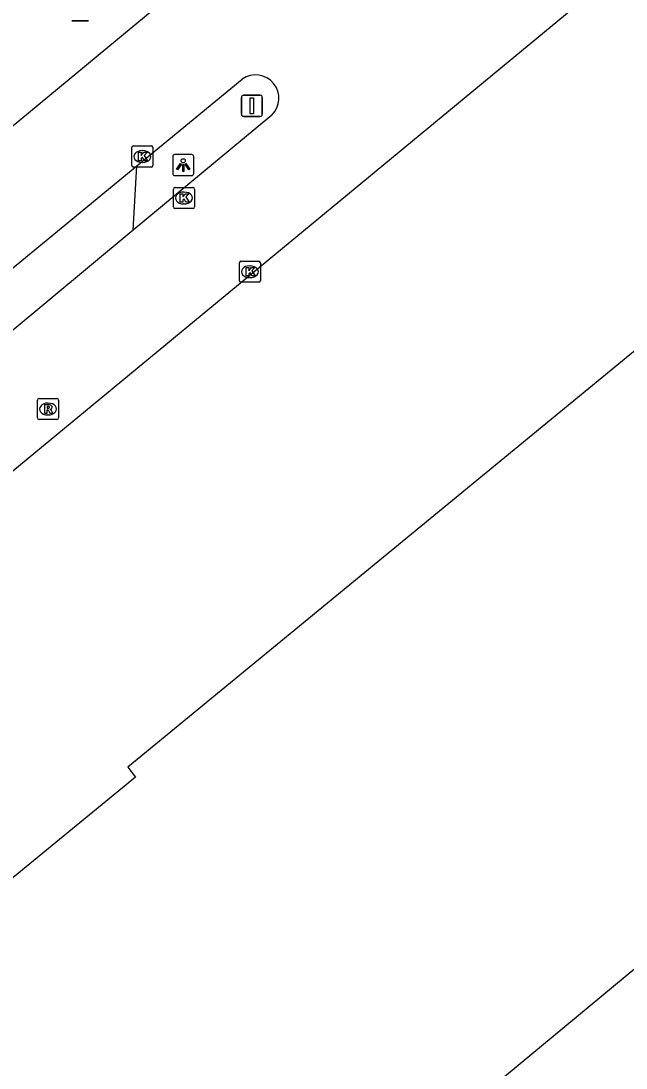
# Model space of a CAD drawing. Extents: x 156141 to 158132, y 385651 to 388399.
# Drawn here: x 157276.37 to 157305.09, y 386786.6 to 386836.3 of the extents above; entities that cross this region are included whole.
import ezdxf

# ---------------------------------------------------------------- set-up
doc = ezdxf.new("R2010")
doc.units = 0
for name, color, linetype in [('IMGEO_Informatiebord', 7, 'Continuous'), ('IMGEO_Kolk', 7, 'Continuous'), ('IMGEO_Lichtpunt', 7, 'Continuous'), ('IMGEO_Rijbaan_lokaal_open', 7, 'Continuous'), ('IMGEO_Rioolput', 7, 'Continuous'), ('IMGEO_Verkeersbordpaal', 7, 'Continuous'), ('IMGEO_Verkeerseiland_open', 7, 'Continuous')]:
    doc.layers.add(name, color=color, linetype=linetype)

msp = doc.modelspace()

# ---------------------------------------------------------------- linework, layer by layer
at = {"layer": 'IMGEO_Informatiebord'}
for p, q in [((157279.569, 386836.301), (157278.779, 386836.301)), ((157278.779, 386836.301), (157279.569, 386836.301))]:
    msp.add_line(p, q, dxfattribs=at)
at = {"layer": 'IMGEO_Kolk'}
for p, q in [((157281.629, 386829.442), (157281.629, 386830.294)), ((157281.704, 386830.368), (157282.556, 386830.368)), ((157282.117, 386830.148), (157282.142, 386830.148)), ((157282.63, 386830.294), (157282.63, 386829.442)), ((157282.14, 386829.588), (157282.115, 386829.588)), ((157282.556, 386829.368), (157281.704, 386829.368)), ((157283.604, 386827.471), (157283.604, 386828.323)), ((157283.679, 386828.397), (157284.531, 386828.397)), ((157284.092, 386828.177), (157284.117, 386828.177)), ((157284.605, 386828.323), (157284.605, 386827.471)), ((157284.115, 386827.617), (157284.09, 386827.617)), ((157284.531, 386827.397), (157283.679, 386827.397)), ((157286.733, 386823.971), (157286.733, 386824.823)), ((157286.808, 386824.897), (157287.66, 386824.897)), ((157287.221, 386824.677), (157287.246, 386824.677)), ((157287.734, 386824.823), (157287.734, 386823.971)), ((157287.244, 386824.117), (157287.219, 386824.117)), ((157287.66, 386823.897), (157286.808, 386823.897))]:
    msp.add_line(p, q, dxfattribs=at)
for points in [[(157281.629, 386829.442), (157281.629, 386830.294)], [(157281.704, 386830.368), (157282.556, 386830.368)], [(157281.95, 386830.068), (157282.073, 386830.068), (157282.073, 386829.917), (157282.203, 386830.068), (157282.367, 386830.068), (157282.221, 386829.917), (157282.374, 386829.668), (157282.222, 386829.668), (157282.137, 386829.832), (157282.073, 386829.765), (157282.073, 386829.668), (157281.95, 386829.668), (157281.95, 386830.068)], [(157282.63, 386830.294), (157282.63, 386829.442)], [(157282.556, 386829.368), (157281.704, 386829.368)], [(157283.604, 386827.471), (157283.604, 386828.323)], [(157283.679, 386828.397), (157284.531, 386828.397)], [(157283.925, 386828.097), (157284.048, 386828.097), (157284.048, 386827.946), (157284.178, 386828.097), (157284.342, 386828.097), (157284.196, 386827.946), (157284.349, 386827.697), (157284.197, 386827.697), (157284.112, 386827.861), (157284.048, 386827.794), (157284.048, 386827.697), (157283.925, 386827.697), (157283.925, 386828.097)], [(157284.605, 386828.323), (157284.605, 386827.471)], [(157284.531, 386827.397), (157283.679, 386827.397)], [(157286.733, 386823.971), (157286.733, 386824.823)], [(157286.808, 386824.897), (157287.66, 386824.897)], [(157287.054, 386824.597), (157287.177, 386824.597), (157287.177, 386824.446), (157287.307, 386824.597), (157287.471, 386824.597), (157287.325, 386824.446), (157287.478, 386824.197), (157287.326, 386824.197), (157287.241, 386824.361), (157287.177, 386824.294), (157287.177, 386824.197), (157287.054, 386824.197), (157287.054, 386824.597)], [(157287.734, 386824.823), (157287.734, 386823.971)], [(157287.66, 386823.897), (157286.808, 386823.897)]]:
    msp.add_lwpolyline(points, dxfattribs=at)
for centre, start, end in [((157281.706, 386830.292), 91.552, 178.448), ((157281.706, 386830.292), 91.552, 178.448), ((157282.554, 386830.292), 1.552, 88.448), ((157282.554, 386830.292), 1.552, 88.448), ((157281.706, 386829.444), 181.552, 268.448), ((157281.706, 386829.444), 181.552, 268.448), ((157282.554, 386829.444), 271.552, 358.448), ((157282.554, 386829.444), 271.552, 358.448), ((157283.681, 386828.321), 91.552, 178.448), ((157283.681, 386828.321), 91.552, 178.448), ((157284.529, 386828.321), 1.552, 88.448), ((157284.529, 386828.321), 1.552, 88.448), ((157283.681, 386827.473), 181.552, 268.448), ((157283.681, 386827.473), 181.552, 268.448), ((157284.529, 386827.473), 271.552, 358.448), ((157284.529, 386827.473), 271.552, 358.448), ((157286.81, 386824.821), 91.552, 178.448), ((157286.81, 386824.821), 91.552, 178.448), ((157287.658, 386824.821), 1.552, 88.448), ((157287.658, 386824.821), 1.552, 88.448), ((157286.81, 386823.973), 181.552, 268.448), ((157286.81, 386823.973), 181.552, 268.448), ((157287.658, 386823.973), 271.552, 358.448), ((157287.658, 386823.973), 271.552, 358.448)]:
    msp.add_arc(centre, 0.0765, start, end, dxfattribs=at)
for centre, major_axis, ratio, start_param, end_param in [((157282.116, 386829.868), (-0.387, 0.002), 0.722429, 4.712389, 7.853982), ((157282.141, 386829.868), (-0.39, 0.002), 0.717154, 1.570796, 4.712389), ((157284.091, 386827.897), (-0.387, 0.002), 0.722429, 4.712389, 7.853982), ((157284.116, 386827.897), (-0.39, 0.002), 0.717154, 1.570796, 4.712389), ((157287.22, 386824.397), (-0.387, 0.002), 0.722429, 4.712389, 7.853982), ((157287.245, 386824.397), (-0.39, 0.002), 0.717154, 1.570796, 4.712389)]:
    msp.add_ellipse(centre, major_axis=major_axis, ratio=ratio, start_param=start_param, end_param=end_param, dxfattribs=at)
at = {"layer": 'IMGEO_Lichtpunt'}
for p, q in [((157284.471, 386829.962), (157283.663, 386829.962)), ((157284.471, 386829.962), (157283.663, 386829.962)), ((157283.569, 386829.867), (157283.569, 386829.06)), ((157283.569, 386829.867), (157283.569, 386829.06)), ((157284.565, 386829.06), (157284.565, 386829.867)), ((157284.565, 386829.06), (157284.565, 386829.867)), ((157283.663, 386828.966), (157284.471, 386828.966)), ((157283.663, 386828.966), (157284.471, 386828.966))]:
    msp.add_line(p, q, dxfattribs=at)
for points in [[(157283.943, 386829.531), (157283.982, 386829.503), (157283.794, 386829.241), (157283.756, 386829.268), (157283.943, 386829.531)], [(157284.045, 386829.483), (157284.092, 386829.483), (157284.092, 386829.161), (157284.045, 386829.161), (157284.045, 386829.483)], [(157284.155, 386829.503), (157284.193, 386829.53), (157284.38, 386829.268), (157284.341, 386829.24), (157284.155, 386829.503)]]:
    msp.add_lwpolyline(points, dxfattribs=at)
msp.add_circle((157284.068, 386829.665), 0.0994, dxfattribs=at)
for centre, start, end in [((157283.663, 386829.867), 90, 180), ((157283.663, 386829.867), 90, 180), ((157284.471, 386829.867), 0, 90), ((157284.471, 386829.867), 0, 90), ((157283.663, 386829.06), 180, 270), ((157283.663, 386829.06), 180, 270), ((157284.471, 386829.06), 270, 0), ((157284.471, 386829.06), 270, 360)]:
    msp.add_arc(centre, 0.0946, start, end, dxfattribs=at)
at = {"layer": 'IMGEO_Rijbaan_lokaal_open'}
for points in [[(157291.654, 386844.365), (157282.228, 386836.48), (157264.413, 386821.748), (157248.353, 386808.358), (157237.118, 386799.093)], [(157230.441, 386776.945), (157247.357, 386791.106), (157260.804, 386802.441), (157303.944, 386838.043)], [(157281.871, 386829.431), (157286.867, 386833.539)], [(157288.273, 386831.834), (157281.699, 386826.371)], [(157271.815, 386821.164), (157281.871, 386829.431)], [(157281.699, 386826.371), (157275.666, 386821.358)], [(157193.85, 386721.615), (157270.722, 386784.625), (157281.685, 386771.578), (157325.553, 386807.937), (157311.021, 386825.181), (157281.443, 386800.885), (157281.807, 386800.414), (157260.929, 386783.305), (157259.773, 386784.618), (157114.023, 386663.979)]]:
    msp.add_lwpolyline(points, dxfattribs=at)
msp.add_arc((157287.502, 386832.63), 1.108, 314.0783, 124.942, dxfattribs=at)
at = {"layer": 'IMGEO_Rioolput'}
for p, q in [((157277.151, 386817.457), (157277.151, 386818.309)), ((157277.226, 386818.383), (157278.078, 386818.383)), ((157277.639, 386818.163), (157277.664, 386818.163)), ((157278.152, 386818.309), (157278.152, 386817.457)), ((157277.662, 386817.603), (157277.637, 386817.603)), ((157278.078, 386817.383), (157277.226, 386817.383))]:
    msp.add_line(p, q, dxfattribs=at)
for points in [[(157277.151, 386817.457), (157277.151, 386818.309)], [(157277.226, 386818.383), (157278.078, 386818.383)], [(157277.74, 386818.081), (157277.488, 386818.083), (157277.488, 386817.683)], [(157277.666, 386818.002), (157277.612, 386818.002), (157277.612, 386817.921)], [(157278.152, 386818.309), (157278.152, 386817.457)], [(157277.488, 386817.683), (157277.612, 386817.683), (157277.612, 386817.845), (157277.623, 386817.845)], [(157277.612, 386817.921), (157277.664, 386817.921)], [(157277.67, 386817.816), (157277.741, 386817.683), (157277.881, 386817.683), (157277.816, 386817.809)], [(157278.078, 386817.383), (157277.226, 386817.383)]]:
    msp.add_lwpolyline(points, dxfattribs=at)
for centre, radius, start, end in [((157277.228, 386818.307), 0.0765, 91.552, 178.448), ((157277.228, 386818.307), 0.0765, 91.552, 178.448), ((157277.672, 386817.906), 0.0964, 77.0061, 93.1865), ((157277.686, 386817.963), 0.0378, 276.6634, 79.6772), ((157277.739, 386817.971), 0.109, 350.3612, 89.416), ((157278.076, 386818.307), 0.0765, 1.552, 88.448), ((157278.076, 386818.307), 0.0765, 1.552, 88.448), ((157277.622, 386817.792), 0.0533, 26.0293, 88.6989), ((157277.648, 386818.11), 0.19, 274.7715, 282.9687), ((157277.737, 386817.971), 0.112, 277.5842, 350.9817), ((157277.721, 386817.756), 0.108, 29.5134, 73.7905), ((157277.228, 386817.459), 0.0765, 181.552, 268.448), ((157277.228, 386817.459), 0.0765, 181.552, 268.448), ((157278.076, 386817.459), 0.0765, 271.552, 358.448), ((157278.076, 386817.459), 0.0765, 271.552, 358.448)]:
    msp.add_arc(centre, radius, start, end, dxfattribs=at)
for centre, major_axis, ratio, start_param, end_param in [((157277.638, 386817.883), (-0.387, 0.002), 0.722429, 4.712389, 7.853982), ((157277.663, 386817.883), (-0.39, 0.002), 0.717154, 1.570796, 4.712389)]:
    msp.add_ellipse(centre, major_axis=major_axis, ratio=ratio, start_param=start_param, end_param=end_param, dxfattribs=at)
at = {"layer": 'IMGEO_Verkeersbordpaal'}
for p, q in [((157286.834, 386831.874), (157286.834, 386832.674)), ((157286.834, 386832.674), (157286.834, 386831.874)), ((157286.934, 386832.774), (157287.724, 386832.774)), ((157287.724, 386832.774), (157286.934, 386832.774)), ((157287.824, 386832.674), (157287.824, 386831.874)), ((157287.824, 386831.874), (157287.824, 386832.674)), ((157287.724, 386831.774), (157286.934, 386831.774)), ((157286.934, 386831.774), (157287.724, 386831.774))]:
    msp.add_line(p, q, dxfattribs=at)
msp.add_lwpolyline([(157287.254, 386832.649), (157287.404, 386832.649), (157287.404, 386831.899), (157287.254, 386831.899), (157287.254, 386832.649)], dxfattribs=at)
for centre, start, end in [((157286.934, 386832.674), 90, 180), ((157286.934, 386832.674), 90, 180), ((157287.724, 386832.674), 0, 90), ((157287.724, 386832.674), 360, 90), ((157286.934, 386831.874), 180, 270), ((157286.934, 386831.874), 180, 270), ((157287.724, 386831.874), 270, 0), ((157287.724, 386831.874), 270, 0)]:
    msp.add_arc(centre, 0.1, start, end, dxfattribs=at)
at = {"layer": 'IMGEO_Verkeerseiland_open'}
msp.add_lwpolyline([(157281.699, 386826.371), (157281.871, 386829.431)], dxfattribs=at)

doc.saveas('drawing.dxf')
